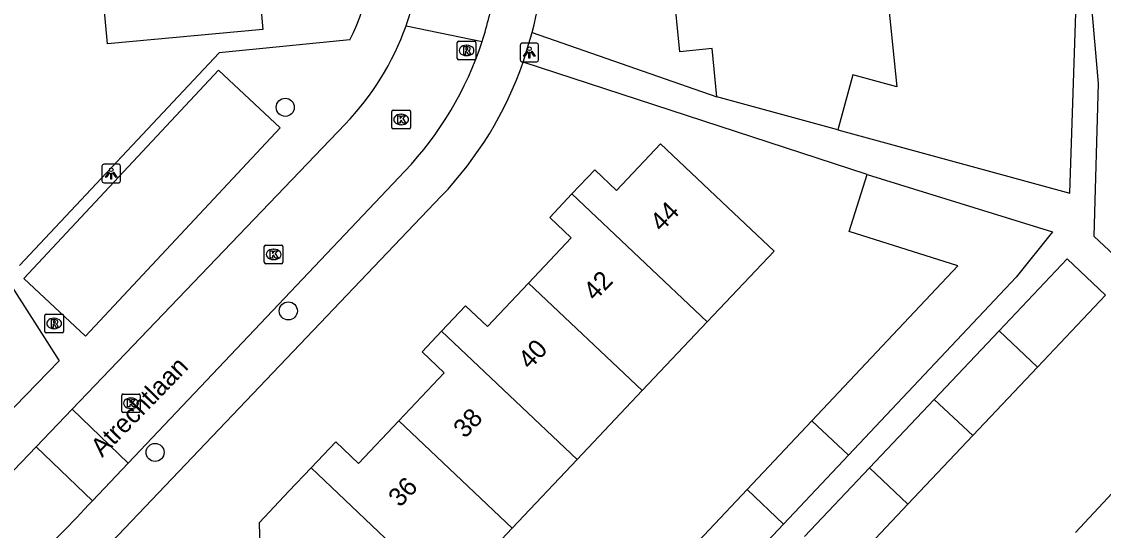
# Model space of a CAD drawing. Extents: x 158474 to 159560, y 388525 to 389605.
# Drawn here: x 159270.3 to 159328.6, y 389323.3 to 389350.8 of the extents above; entities that cross this region are included whole.
import ezdxf

# ---------------------------------------------------------------- set-up
doc = ezdxf.new("R2010")
doc.units = 0
for name, color, linetype in [('IMGEO_Boom', 7, 'Continuous'), ('IMGEO_Kolk', 7, 'Continuous'), ('IMGEO_Lichtpunt', 7, 'Continuous'), ('IMGEO_Openbare_ruimte_label', 7, 'Continuous'), ('IMGEO_Pand', 7, 'Continuous'), ('IMGEO_Pand_nummerreeks', 7, 'Continuous'), ('IMGEO_Rijbaan_lokaal_open', 7, 'Continuous'), ('IMGEO_Rioolput', 7, 'Continuous'), ('IMGEO_Voetpad_open', 7, 'Continuous')]:
    doc.layers.add(name, color=color, linetype=linetype)

msp = doc.modelspace()

# ---------------------------------------------------------------- linework, layer by layer
at = {"layer": 'IMGEO_Boom'}
for centre in [(159284.491, 389346.169), (159284.657, 389335.187), (159277.469, 389327.553)]:
    msp.add_circle(centre, 0.489, dxfattribs=at)
at = {"layer": 'IMGEO_Kolk'}
for p, q in [((159290.246, 389345.085), (159290.246, 389345.937)), ((159290.321, 389346.011), (159291.173, 389346.011)), ((159290.734, 389345.791), (159290.759, 389345.791)), ((159291.247, 389345.937), (159291.247, 389345.085)), ((159290.757, 389345.231), (159290.732, 389345.231)), ((159291.173, 389345.011), (159290.321, 389345.011)), ((159283.436, 389338.734), (159284.288, 389338.734)), ((159283.361, 389337.808), (159283.361, 389338.66)), ((159283.849, 389338.514), (159283.874, 389338.514)), ((159284.362, 389338.66), (159284.362, 389337.808)), ((159284.288, 389337.734), (159283.436, 389337.734)), ((159283.872, 389337.954), (159283.847, 389337.954)), ((159275.667, 389329.778), (159275.667, 389330.63)), ((159275.742, 389330.704), (159276.594, 389330.704)), ((159276.668, 389330.63), (159276.668, 389329.778)), ((159276.155, 389330.484), (159276.18, 389330.484)), ((159276.594, 389329.704), (159275.742, 389329.704)), ((159276.178, 389329.924), (159276.153, 389329.924))]:
    msp.add_line(p, q, dxfattribs=at)
for points in [[(159290.246, 389345.085), (159290.246, 389345.937)], [(159290.321, 389346.011), (159291.173, 389346.011)], [(159291.247, 389345.937), (159291.247, 389345.085)], [(159290.567, 389345.711), (159290.69, 389345.711), (159290.69, 389345.56), (159290.82, 389345.711), (159290.984, 389345.711), (159290.838, 389345.56), (159290.991, 389345.311), (159290.839, 389345.311), (159290.754, 389345.475), (159290.69, 389345.408), (159290.69, 389345.311), (159290.567, 389345.311), (159290.567, 389345.711)], [(159291.173, 389345.011), (159290.321, 389345.011)], [(159283.436, 389338.734), (159284.288, 389338.734)], [(159283.361, 389337.808), (159283.361, 389338.66)], [(159283.682, 389338.434), (159283.805, 389338.434), (159283.805, 389338.283), (159283.935, 389338.434), (159284.099, 389338.434), (159283.953, 389338.283), (159284.106, 389338.034), (159283.954, 389338.034), (159283.869, 389338.198), (159283.805, 389338.131), (159283.805, 389338.034), (159283.682, 389338.034), (159283.682, 389338.434)], [(159284.362, 389338.66), (159284.362, 389337.808)], [(159284.288, 389337.734), (159283.436, 389337.734)], [(159275.667, 389329.778), (159275.667, 389330.63)], [(159275.742, 389330.704), (159276.594, 389330.704)], [(159276.668, 389330.63), (159276.668, 389329.778)], [(159275.988, 389330.404), (159276.111, 389330.404), (159276.111, 389330.253), (159276.241, 389330.404), (159276.405, 389330.404), (159276.259, 389330.253), (159276.412, 389330.004), (159276.26, 389330.004), (159276.175, 389330.168), (159276.111, 389330.101), (159276.111, 389330.004), (159275.988, 389330.004), (159275.988, 389330.404)], [(159276.594, 389329.704), (159275.742, 389329.704)]]:
    msp.add_lwpolyline(points, dxfattribs=at)
for centre, start, end in [((159290.323, 389345.935), 91.55205, 178.44795), ((159290.323, 389345.935), 91.55205, 178.44795), ((159291.171, 389345.935), 1.55205, 88.44795), ((159291.171, 389345.935), 1.55205, 88.44795), ((159290.323, 389345.087), 181.55205, 268.44795), ((159290.323, 389345.087), 181.55205, 268.44795), ((159291.171, 389345.087), 271.55205, 358.44795), ((159291.171, 389345.087), 271.55205, 358.44795), ((159283.438, 389338.658), 91.55205, 178.44795), ((159283.438, 389338.658), 91.55205, 178.44795), ((159284.286, 389338.658), 1.55205, 88.44795), ((159284.286, 389338.658), 1.55205, 88.44795), ((159283.438, 389337.81), 181.55205, 268.44795), ((159283.438, 389337.81), 181.55205, 268.44795), ((159284.286, 389337.81), 271.55205, 358.44795), ((159284.286, 389337.81), 271.55205, 358.44795), ((159275.744, 389330.628), 91.55205, 178.44795), ((159275.744, 389330.628), 91.55205, 178.44795), ((159276.592, 389330.628), 1.55205, 88.44795), ((159276.592, 389330.628), 1.55205, 88.44795), ((159275.744, 389329.78), 181.55205, 268.44795), ((159275.744, 389329.78), 181.55205, 268.44795), ((159276.592, 389329.78), 271.55205, 358.44795), ((159276.592, 389329.78), 271.55205, 358.44795)]:
    msp.add_arc(centre, 0.0765, start, end, dxfattribs=at)
for centre, major_axis, ratio, start_param, end_param in [((159290.733, 389345.511), (-0.387, 0.002), 0.722429, 4.712389, 7.853982), ((159290.758, 389345.511), (-0.39, 0.002), 0.717154, 1.570796, 4.712389), ((159283.848, 389338.234), (-0.387, 0.002), 0.722429, 4.712389, 7.853982), ((159283.873, 389338.234), (-0.39, 0.002), 0.717154, 1.570796, 4.712389), ((159276.154, 389330.204), (-0.387, 0.002), 0.722429, 4.712389, 7.853982), ((159276.179, 389330.204), (-0.39, 0.002), 0.717154, 1.570796, 4.712389)]:
    msp.add_ellipse(centre, major_axis=major_axis, ratio=ratio, start_param=start_param, end_param=end_param, dxfattribs=at)
at = {"layer": 'IMGEO_Lichtpunt'}
for p, q in [((159297.168, 389349.529), (159297.168, 389348.722)), ((159297.168, 389349.529), (159297.168, 389348.722)), ((159298.07, 389349.624), (159297.262, 389349.624)), ((159298.07, 389349.624), (159297.262, 389349.624)), ((159298.164, 389348.722), (159298.164, 389349.529)), ((159298.164, 389348.722), (159298.164, 389349.529)), ((159297.262, 389348.628), (159298.07, 389348.628)), ((159297.262, 389348.628), (159298.07, 389348.628)), ((159274.603, 389343.001), (159274.603, 389342.194)), ((159274.603, 389343.001), (159274.603, 389342.194)), ((159275.505, 389343.096), (159274.697, 389343.096)), ((159275.505, 389343.096), (159274.697, 389343.096)), ((159275.599, 389342.194), (159275.599, 389343.001)), ((159275.599, 389342.194), (159275.599, 389343.001)), ((159274.697, 389342.1), (159275.505, 389342.1)), ((159274.697, 389342.1), (159275.505, 389342.1))]:
    msp.add_line(p, q, dxfattribs=at)
for points in [[(159297.542, 389349.193), (159297.581, 389349.165), (159297.393, 389348.903), (159297.355, 389348.93), (159297.542, 389349.193)], [(159297.644, 389349.145), (159297.691, 389349.145), (159297.691, 389348.823), (159297.644, 389348.823), (159297.644, 389349.145)], [(159297.754, 389349.165), (159297.792, 389349.192), (159297.979, 389348.93), (159297.94, 389348.902), (159297.754, 389349.165)], [(159274.977, 389342.665), (159275.016, 389342.637), (159274.828, 389342.375), (159274.79, 389342.402), (159274.977, 389342.665)], [(159275.079, 389342.617), (159275.126, 389342.617), (159275.126, 389342.295), (159275.079, 389342.295), (159275.079, 389342.617)], [(159275.189, 389342.637), (159275.227, 389342.664), (159275.414, 389342.402), (159275.375, 389342.374), (159275.189, 389342.637)]]:
    msp.add_lwpolyline(points, dxfattribs=at)
for centre in [(159297.667, 389349.327), (159275.102, 389342.799)]:
    msp.add_circle(centre, 0.0994, dxfattribs=at)
for centre, start, end in [((159297.262, 389349.529), 90, 180), ((159297.262, 389349.529), 90, 180), ((159298.07, 389349.529), 0, 90), ((159298.07, 389349.529), 0, 90), ((159297.262, 389348.722), 180, 270), ((159297.262, 389348.722), 180, 270), ((159298.07, 389348.722), 270, 0), ((159298.07, 389348.722), 270, 360), ((159274.697, 389343.001), 90, 180), ((159274.697, 389343.001), 90, 180), ((159275.505, 389343.001), 0, 90), ((159275.505, 389343.001), 0, 90), ((159274.697, 389342.194), 180, 270), ((159274.697, 389342.194), 180, 270), ((159275.505, 389342.194), 270, 0), ((159275.505, 389342.194), 270, 360)]:
    msp.add_arc(centre, 0.0946, start, end, dxfattribs=at)
at = {"layer": 'IMGEO_Pand'}
for points in [[(159284.431, 389355.853), (159284.605, 389353.966), (159282.974, 389353.816), (159283.291, 389350.371), (159274.898, 389349.598), (159274.411, 389354.885)], [(159316.648, 389355.536), (159317.494, 389347.276), (159315.119, 389347.924), (159314.309, 389344.957)], [(159307.787, 389346.738), (159307.521, 389349.333), (159305.79, 389349.156), (159305.434, 389352.63), (159303.797, 389352.463), (159303.609, 389354.293)], [(159314.309, 389344.957), (159307.787, 389346.738)], [(159299.964, 389341.495), (159301.189, 389342.791), (159302.359, 389341.686), (159304.739, 389344.205), (159308.374, 389340.772), (159310.867, 389338.416), (159307.261, 389334.6)], [(159312.913, 389329.26), (159320.788, 389337.61), (159314.913, 389339.47), (159315.889, 389342.553)], [(159315.889, 389342.553), (159325.886, 389339.443), (159323.921, 389337.007), (159314.875, 389327.405)], [(159297.62, 389336.685), (159299.928, 389339.128), (159298.766, 389340.226), (159299.964, 389341.495)], [(159299.964, 389341.495), (159307.261, 389334.6)], [(159323.01, 389334.113), (159326.678, 389337.989), (159328.748, 389336.03)], [(159292.93, 389334.1), (159294.218, 389335.463), (159295.405, 389334.341), (159297.62, 389336.685)], [(159303.755, 389330.888), (159297.62, 389336.685)], [(159328.748, 389336.03), (159325.085, 389332.16)], [(159290.616, 389329.261), (159293.065, 389331.853), (159291.872, 389332.98), (159292.93, 389334.1)], [(159300.247, 389327.175), (159292.93, 389334.1)], [(159307.261, 389334.6), (159303.755, 389330.888)], [(159319.511, 389330.415), (159323.01, 389334.113)], [(159325.085, 389332.16), (159323.01, 389334.113)], [(159325.085, 389332.16), (159321.585, 389328.46)], [(159303.755, 389330.888), (159300.247, 389327.175)], [(159316.014, 389326.719), (159319.511, 389330.415)], [(159321.585, 389328.46), (159319.511, 389330.415)], [(159285.884, 389326.715), (159287.213, 389328.122), (159288.443, 389326.96), (159290.616, 389329.261)], [(159296.739, 389323.462), (159290.616, 389329.261)], [(159309.409, 389325.545), (159312.913, 389329.26)], [(159312.913, 389329.26), (159314.875, 389327.405)], [(159321.585, 389328.46), (159318.086, 389324.763)], [(159300.247, 389327.175), (159296.739, 389323.462)], [(159314.875, 389327.405), (159311.374, 389323.689)], [(159283.609, 389321.84), (159283.644, 389321.877), (159283.143, 389322.351), (159283.102, 389323.765), (159284.693, 389325.455), (159285.884, 389326.715)], [(159293.232, 389319.75), (159293.159, 389319.819), (159285.884, 389326.715)], [(159312.517, 389323.024), (159316.014, 389326.719)], [(159316.014, 389326.719), (159318.086, 389324.763)], [(159327.128, 389323.236), (159330.607, 389326.961)], [(159305.901, 389321.824), (159309.409, 389325.545)], [(159309.409, 389325.545), (159311.374, 389323.689)], [(159318.086, 389324.763), (159314.588, 389321.066)], [(159311.374, 389323.689), (159307.865, 389319.965)], [(159296.739, 389323.462), (159293.232, 389319.75)]]:
    msp.add_lwpolyline(points, dxfattribs=at)
at = {"layer": 'IMGEO_Rijbaan_lokaal_open'}
for points in [[(159291.01, 389350.572), (159295.116, 389349.726)], [(159272.989, 389329.88), (159287.718, 389345.253)], [(159290.95, 389342.73), (159276.017, 389326.98)], [(159271.052, 389327.859), (159272.989, 389329.88)], [(159272.989, 389329.88), (159276.017, 389326.98)], [(159269.446, 389326.183), (159271.052, 389327.859)], [(159274.091, 389324.948), (159271.052, 389327.859)], [(159276.017, 389326.98), (159274.091, 389324.948)]]:
    msp.add_lwpolyline(points, dxfattribs=at)
for centre, radius, start, end in [((159277.251, 389355.409), 14.584, 340.63075, 351.6539), ((159277.497, 389355.474), 18.533, 341.93241, 350.60035), ((159277.233, 389355.42), 14.605, 315.88019, 340.61197), ((159277.506, 389355.474), 18.524, 316.53067, 341.92316), ((159217.801, 389376.949), 76.633, 309.86539, 317.26796)]:
    msp.add_arc(centre, radius, start, end, dxfattribs=at)
at = {"layer": 'IMGEO_Rioolput'}
for p, q in [((159293.774, 389348.808), (159293.774, 389349.66)), ((159293.849, 389349.734), (159294.701, 389349.734)), ((159294.262, 389349.514), (159294.287, 389349.514)), ((159294.775, 389349.66), (159294.775, 389348.808)), ((159294.701, 389348.734), (159293.849, 389348.734)), ((159294.285, 389348.954), (159294.26, 389348.954)), ((159271.522, 389334.082), (159271.522, 389334.934)), ((159271.597, 389335.008), (159272.449, 389335.008)), ((159272.01, 389334.788), (159272.035, 389334.788)), ((159272.523, 389334.934), (159272.523, 389334.082)), ((159272.033, 389334.228), (159272.008, 389334.228)), ((159272.449, 389334.008), (159271.597, 389334.008))]:
    msp.add_line(p, q, dxfattribs=at)
for points in [[(159293.774, 389348.808), (159293.774, 389349.66)], [(159293.849, 389349.734), (159294.701, 389349.734)], [(159294.363, 389349.432), (159294.111, 389349.434), (159294.111, 389349.034)], [(159294.289, 389349.353), (159294.235, 389349.353), (159294.235, 389349.272)], [(159294.235, 389349.272), (159294.287, 389349.272)], [(159294.775, 389349.66), (159294.775, 389348.808)], [(159294.701, 389348.734), (159293.849, 389348.734)], [(159294.111, 389349.034), (159294.235, 389349.034), (159294.235, 389349.196), (159294.246, 389349.196)], [(159294.293, 389349.167), (159294.364, 389349.034), (159294.504, 389349.034), (159294.439, 389349.16)], [(159271.522, 389334.082), (159271.522, 389334.934)], [(159271.597, 389335.008), (159272.449, 389335.008)], [(159272.111, 389334.706), (159271.859, 389334.708), (159271.859, 389334.308)], [(159272.523, 389334.934), (159272.523, 389334.082)], [(159271.859, 389334.308), (159271.983, 389334.308), (159271.983, 389334.47), (159271.994, 389334.47)], [(159272.037, 389334.627), (159271.983, 389334.627), (159271.983, 389334.546)], [(159271.983, 389334.546), (159272.035, 389334.546)], [(159272.041, 389334.441), (159272.112, 389334.308), (159272.252, 389334.308), (159272.187, 389334.434)], [(159272.449, 389334.008), (159271.597, 389334.008)]]:
    msp.add_lwpolyline(points, dxfattribs=at)
for centre, radius, start, end in [((159293.851, 389349.658), 0.0765, 91.55205, 178.44795), ((159293.851, 389349.658), 0.0765, 91.55205, 178.44795), ((159294.271, 389349.461), 0.19, 274.7715, 282.96867), ((159294.295, 389349.257), 0.0964, 77.00612, 93.18647), ((159294.309, 389349.314), 0.0378, 276.66336, 79.67722), ((159294.362, 389349.322), 0.109, 350.36119, 89.41601), ((159294.36, 389349.322), 0.112, 277.58423, 350.98172), ((159294.699, 389349.658), 0.0765, 1.55205, 88.44795), ((159294.699, 389349.658), 0.0765, 1.55205, 88.44795), ((159293.851, 389348.81), 0.0765, 181.55205, 268.44795), ((159293.851, 389348.81), 0.0765, 181.55205, 268.44795), ((159294.245, 389349.143), 0.0533, 26.02933, 88.69889), ((159294.344, 389349.107), 0.108, 29.51342, 73.79051), ((159294.699, 389348.81), 0.0765, 271.55205, 358.44795), ((159294.699, 389348.81), 0.0765, 271.55205, 358.44795), ((159271.599, 389334.932), 0.0765, 91.55205, 178.44795), ((159271.599, 389334.932), 0.0765, 91.55205, 178.44795), ((159272.11, 389334.596), 0.109, 350.36119, 89.41601), ((159272.447, 389334.932), 0.0765, 1.55205, 88.44795), ((159272.447, 389334.932), 0.0765, 1.55205, 88.44795), ((159271.599, 389334.084), 0.0765, 181.55205, 268.44795), ((159271.599, 389334.084), 0.0765, 181.55205, 268.44795), ((159271.993, 389334.417), 0.0533, 26.02933, 88.69889), ((159272.019, 389334.735), 0.19, 274.7715, 282.96867), ((159272.043, 389334.531), 0.0964, 77.00612, 93.18647), ((159272.057, 389334.588), 0.0378, 276.66336, 79.67722), ((159272.108, 389334.596), 0.112, 277.58423, 350.98172), ((159272.092, 389334.381), 0.108, 29.51342, 73.79051), ((159272.447, 389334.084), 0.0765, 271.55205, 358.44795), ((159272.447, 389334.084), 0.0765, 271.55205, 358.44795)]:
    msp.add_arc(centre, radius, start, end, dxfattribs=at)
for centre, major_axis, ratio, start_param, end_param in [((159294.261, 389349.234), (-0.387, 0.002), 0.722429, 4.712389, 7.853982), ((159294.286, 389349.234), (-0.39, 0.002), 0.717154, 1.570796, 4.712389), ((159272.009, 389334.508), (-0.387, 0.002), 0.722429, 4.712389, 7.853982), ((159272.034, 389334.508), (-0.39, 0.002), 0.717154, 1.570796, 4.712389)]:
    msp.add_ellipse(centre, major_axis=major_axis, ratio=ratio, start_param=start_param, end_param=end_param, dxfattribs=at)
at = {"layer": 'IMGEO_Voetpad_open'}
for points in [[(159325.239, 389383.163), (159328.358, 389347.458), (159328.114, 389339.212), (159341.642, 389326.57)], [(159314.309, 389344.957), (159326.829, 389341.538), (159327.146, 389351.261)], [(159297.327, 389348.595), (159297.811, 389350.196)], [(159297.811, 389350.196), (159307.787, 389346.738)], [(159287.975, 389349.808), (159280.918, 389349.109), (159270.152, 389337.643)], [(159270.385, 389336.93), (159280.895, 389348.164), (159284.218, 389345.055), (159273.708, 389333.821), (159270.385, 389336.93)], [(159315.889, 389342.553), (159297.327, 389348.595)], [(159273.669, 389321.183), (159292.913, 389341.37)], [(159269.465, 389336.911), (159272.288, 389332.489), (159268.102, 389328.19)]]:
    msp.add_lwpolyline(points, dxfattribs=at)
for centre, radius, start, end in [((159278.405, 389355.191), 20.038, 345.5667, 5.38483), ((159276.304, 389355.726), 13.086, 333.11212, 4.11056), ((159278.454, 389355.164), 19.983, 316.34753, 340.80809)]:
    msp.add_arc(centre, radius, start, end, dxfattribs=at)

# ---------------------------------------------------------------- texts
at = {"layer": 'IMGEO_Openbare_ruimte_label'}
msp.add_text('Atrechtlaan', height=1, rotation=45.81035, dxfattribs=at).set_placement((159274.611, 389327.256))
at = {"layer": 'IMGEO_Pand_nummerreeks'}
for s, rotation, p in [('44', 46.08917, (159304.796, 389339.41)), ('42', 46.08917, (159301.203, 389335.678)), ('40', 46.67079, (159297.689, 389331.98)), ('38', 46.67079, (159294.188, 389328.268)), ('36', 46.63851, (159290.682, 389324.552))]:
    msp.add_text(s, height=1, rotation=rotation, dxfattribs=at).set_placement(p)

doc.saveas('drawing.dxf')
